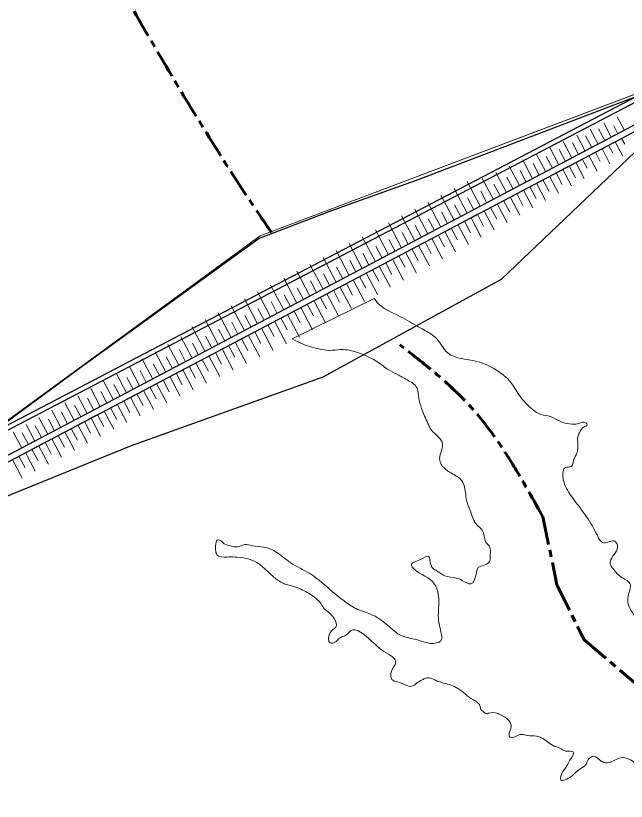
# Model space of a CAD drawing. Extents: x 553962 to 842807, y 8883888 to 9032388.
# Drawn here: x 574617 to 577202, y 8986079 to 8989407 of the extents above; entities that cross this region are included whole.
import ezdxf

# ---------------------------------------------------------------- set-up
doc = ezdxf.new("R2010")
doc.units = 0
doc.header["$LTSCALE"] = 20
doc.linetypes.add('LONG_DASH_SHORT_DASH', pattern=[9.9, 6, -1.2, 1.5, -1.2])
for name, color, linetype, lineweight in [('25', 7, 'Continuous', 13), ('63', 7, 'Continuous', 13), ('7', 7, 'LONG_DASH_SHORT_DASH', 60)]:
    doc.layers.add(name, color=color, linetype=linetype, lineweight=lineweight)

msp = doc.modelspace()

# ---------------------------------------------------------------- linework, layer by layer
at = {"layer": '25', "lineweight": 25}
for p, q in [((577877.66, 8989395.62), (573616.55, 8987168.43)), ((573625.32, 8987151.65), (577886.43, 8989378.84))]:
    msp.add_line(p, q, dxfattribs=at)
at = {"layer": '25'}
for p, q in [((578012.67, 8989366.75), (575651.35, 8988475.15)), ((576135.22, 8988209.51), (575788.08, 8988037.49))]:
    msp.add_line(p, q, dxfattribs=at)
for points in [[(573946.43, 8987228.84), (575651.35, 8988475.15), (578012.67, 8989366.75), (578009.45, 8989418.29)], [(576089.47, 8987970.99), (576313.66, 8988093.75), (576089.47, 8987970.99)]]:
    msp.add_lwpolyline(points, dxfattribs=at)
at = {"layer": '25', "lineweight": 25}
for points in [[(578012.86, 8989352.92), (577186.99, 8989042.72), (576323.97, 8988712.71), (575950.1, 8988578.72), (575647.45, 8988463.86), (575187.8, 8988130.1), (574877.17, 8987905.33), (574268.57, 8987457.15), (573883.96, 8987175.64)], [(573895.35, 8987154.03), (574263.93, 8987244.66), (575107.42, 8987586.96), (575919.33, 8987877.83), (576674.26, 8988291.2), (577269.11, 8988857.86), (578024.25, 8989331.31)]]:
    msp.add_lwpolyline(points, dxfattribs=at)
at = {"layer": '25'}
for points in [[(576313.66, 8988093.75), (576236.79, 8988136.89), (576148.03, 8988191.95), (576135.22, 8988209.51)], [(577145.84, 8987117.43), (577156.95, 8987132.55), (577165.34, 8987162.75), (577153.78, 8987180.32), (577107.36, 8987173.89), (577075.38, 8987214.03), (577027.78, 8987293.1), (576995.75, 8987337.01), (576949.56, 8987404.76), (576933.79, 8987455.01), (576944.59, 8987492.76), (576968.4, 8987497.86), (576979.37, 8987523.03), (576992.77, 8987554.51), (576997.22, 8987597.27), (576996.87, 8987622.41), (577004.17, 8987640.03), (577023.94, 8987665.24), (577031.45, 8987667.77), (577036.39, 8987674.08), (577031.24, 8987682.86), (576999.87, 8987679), (576962.17, 8987677.63), (576926.85, 8987686.32), (576881.29, 8987708.82), (576840.94, 8987717.5), (576794, 8987748.79), (576742.9, 8987807.73), (576706.96, 8987861.69), (576677.69, 8987888), (576663.72, 8987898.02), (576567.94, 8987942.72), (576447.65, 8987977.85), (576392.67, 8988045.57), (576345.74, 8988075.61), (576313.66, 8988093.75)], [(575788.08, 8988037.49), (575861.44, 8988005.02), (575900.55, 8987995.08), (575944.63, 8987988.92), (575993.61, 8987992.84), (576032.63, 8987989.19), (576084.4, 8987973), (576089.47, 8987970.99)], [(576089.47, 8987970.99), (576123.61, 8987955.51), (576150.23, 8987939.24), (576194.66, 8987907.94), (576233.93, 8987886.69), (576274.46, 8987864.18), (576315.14, 8987831.61), (576321.85, 8987800.2), (576348.22, 8987711.01), (576362.48, 8987679.62), (576376.68, 8987652), (576404.72, 8987624.42), (576423.99, 8987594.31), (576424.18, 8987580.48), (576412.19, 8987537.69), (576415.03, 8987513.82), (576429.15, 8987492.48), (576462.17, 8987468.69), (576506.61, 8987436.14), (576522.47, 8987379.61), (576527.97, 8987345.68), (576543.62, 8987304.23), (576569.5, 8987250.25), (576592.44, 8987227.68), (576608.21, 8987177.44), (576624.86, 8987154.86), (576626.53, 8987124.69), (576623.18, 8987094.5), (576600.75, 8987079.35), (576575.75, 8987069.22), (576566.09, 8987040.27), (576544.01, 8986999.97), (576507.35, 8987014.95), (576482.07, 8987024.94), (576434.16, 8987034.85), (576399.94, 8987054.87), (576383.45, 8987066.13), (576371.77, 8987092.5), (576366.43, 8987115.12), (576331.39, 8987103.7), (576292.76, 8987078.44), (576301.73, 8987065.89), (576390.64, 8986999.52), (576406.33, 8986955.56), (576407.23, 8986890.18), (576407.88, 8986842.41), (576415.96, 8986803.46), (576418.64, 8986790.89), (576419.04, 8986761.98), (576405.35, 8986751.88), (576355.06, 8986751.73), (576312.15, 8986764.18), (576243.99, 8986784.09), (576210.98, 8986807.88), (576158.85, 8986850.47), (576117.06, 8986872.98), (576057.66, 8986895.43), (576005.66, 8986929.23), (575959.9, 8986965.55), (575864.57, 8987041.96), (575779.67, 8987090.74), (575722.51, 8987133.32), (575666.89, 8987155.79), (575619.03, 8987161.93), (575586.28, 8987166.86), (575554.99, 8987156.71), (575531.05, 8987160.41), (575499.49, 8987170.38), (575480.42, 8987185.41), (575470.37, 8987185.38), (575465.46, 8987176.56), (575463.38, 8987145.12), (575468.7, 8987123.77), (575511.58, 8987113.83), (575544.26, 8987113.93), (575593.38, 8987107.79), (575637.62, 8987090.32), (575730.45, 8987012.65), (575749.45, 8987002.64), (575767.13, 8986996.41), (575793.63, 8986988.95), (575811.32, 8986982.71), (575863.22, 8986956.46), (575910.3, 8986915.11), (575923.17, 8986893.78)], [(579273.63, 8985691.71), (579262.62, 8985760.83), (579270.44, 8985832.52), (579275.18, 8985853.9), (579250.57, 8985814.86), (579184.74, 8985756.83), (579106.93, 8985746.54), (579036.12, 8985776.5), (578994.5, 8985786.44), (578962.05, 8985768.74), (578903.67, 8985717.02), (578869.77, 8985714.4), (578797.9, 8985729.28), (578742.42, 8985741.68), (578714.49, 8985761.72), (578707.57, 8985808.22), (578707.14, 8985839.65), (578702.83, 8985878.61), (578696.2, 8985903.73), (578709.79, 8985921.38), (578732.33, 8985927.73), (578766.67, 8985898.91), (578818.98, 8985842.49), (578840.54, 8985828.73), (578865.65, 8985831.32), (578882.94, 8985854), (578833.12, 8985911.68), (578787.25, 8985956.81), (578761.66, 8985989.42), (578753.67, 8986022.09), (578752.03, 8986049.74), (578760.54, 8986071.14), (578775.38, 8986088.79), (578774.06, 8986093.81), (578747.64, 8986094.99), (578707.52, 8986087.33), (578709, 8986070.99), (578678.45, 8986098.56), (578594.76, 8986151.12), (578625.58, 8986195.21), (578618.95, 8986220.34), (578556.06, 8986222.67), (578525.67, 8986238.92), (578514.08, 8986259), (578507.41, 8986286.64), (578469.8, 8986278.99), (578348.55, 8986320.12), (578316, 8986309.96), (578261.93, 8986311.06), (578227.66, 8986334.85), (578211.79, 8986392.63), (578200.04, 8986424.03), (578182.15, 8986445.35), (578162.07, 8986442.78), (578137.39, 8986408.76), (578076.55, 8986445.04), (578015.76, 8986477.55), (577903.12, 8986532.53), (577871.49, 8986547.52), (577847.27, 8986571.34), (577798.16, 8986577.48), (577769.09, 8986588.71), (577762.64, 8986601.26), (577791.08, 8986635.29), (577830.8, 8986673.13), (577847.93, 8986707.13), (577881.27, 8986751.23), (577915.61, 8986814.2), (577920.48, 8986825.53), (577912.82, 8986834.31), (577832.11, 8986761.14), (577791.21, 8986718.27), (577750.19, 8986684.21), (577700.47, 8986642.57), (577655.4, 8986628.61), (577607.24, 8986657.38), (577600.66, 8986678.73), (577572.88, 8986687.45), (577531.46, 8986682.3), (577497.51, 8986683.46), (577417.98, 8986707.11), (577317.79, 8986770.93), (577294.82, 8986796.01), (577260.43, 8986828.6), (577233.46, 8986870.01), (577208.63, 8986939.08), (577217.83, 8987001.97), (577178.46, 8987030.77), (577145.29, 8987065.88), (577133.7, 8987085.96), (577145.84, 8987117.43)], [(575923.17, 8986893.78), (575963.91, 8986856.18), (575971.99, 8986817.23), (575957.07, 8986804.61), (575947.21, 8986790.75), (575941.3, 8986763.07), (575947.76, 8986750.52), (575959.09, 8986749.3), (575971.59, 8986754.36), (575980.27, 8986763.19), (575997.7, 8986775.81), (576001.45, 8986777.08), (576012.71, 8986780.89), (576035.07, 8986801.07), (576122.39, 8986758.58), (576194.82, 8986702.22), (576212.58, 8986690.96), (576225.46, 8986668.37), (576218.17, 8986649.48), (576204.88, 8986610.47), (576210.11, 8986595.4), (576227.83, 8986586.65), (576266.99, 8986572.94), (576280.91, 8986566.69), (576303.49, 8986570.53), (576315.92, 8986580.62), (576338.38, 8986593.26), (576352.1, 8986600.85), (576405.09, 8986587.18), (576429.08, 8986579.7), (576489.73, 8986557.25), (576553.24, 8986509.66), (576569.7, 8986500.91), (576585.16, 8986473.3), (576585.18, 8986472.04), (576599.22, 8986457), (576610.63, 8986449.49), (576619.4, 8986452.03), (576654.6, 8986452.13), (576664.71, 8986448.39), (576714.37, 8986402.02), (576708.5, 8986371.83), (576708.79, 8986350.45), (576730.15, 8986351.77), (576752.64, 8986361.9), (576784.12, 8986358.22), (576821.88, 8986354.56), (576842.08, 8986348.33), (576896.62, 8986313.29), (576920.62, 8986304.56), (576944.68, 8986292.06), (576977.42, 8986288.39), (576964.07, 8986253.14), (576946.88, 8986222.92), (576924.81, 8986182.62), (576926.27, 8986167.54), (576942.58, 8986170.1), (576968.79, 8986184.01), (577006.07, 8986215.55), (577033.42, 8986238.26), (577037.05, 8986248.33), (577063.16, 8986269.78), (577096.12, 8986249.76), (577113.82, 8986242.27), (577181.41, 8986263.85), (577262.42, 8986223.85), (577313.08, 8986196.34), (577412.55, 8986185.32), (577449.27, 8986166.57), (577483.6, 8986137.76), (577520.78, 8986085.06), (577538, 8986020.99), (577550.69, 8986012.23), (577598.4, 8986017.4), (577639.83, 8986021.3), (577660.2, 8986002.5), (577717.08, 8985980.04), (577771.58, 8985947.51), (577830.93, 8985928.83), (577867.71, 8985905.05), (577884.43, 8985877.44), (577883.74, 8985835.94), (577886.89, 8985789.43), (577917.63, 8985748.04), (577926.55, 8985739.26), (577963.92, 8985672.74), (577986.96, 8985642.63), (578015.17, 8985602.48), (578024.61, 8985555.99), (578026.33, 8985522.05), (578017.8, 8985501.91)]]:
    msp.add_spline(points, degree=3, dxfattribs=at)
at = {"layer": '63', "lineweight": 25}
for p, q in [((578012.86, 8989352.92), (573883.96, 8987175.64)), ((573895.35, 8987154.03), (578024.25, 8989331.31))]:
    msp.add_line(p, q, dxfattribs=at)
at = {"layer": '63'}
for p, q in [((577194.4, 8988921.32), (577164.04, 8988978.89)), ((577138.91, 8988892.06), (577106.91, 8988952.73)), ((577167.08, 8988906.92), (577149.46, 8988940.34)), ((577236.03, 8988943.28), (577180.55, 8988914.02)), ((577027.93, 8988833.54), (576992.67, 8988900.42)), ((577056.11, 8988848.4), (577029.86, 8988898.17)), ((577083.42, 8988862.8), (577049.79, 8988926.57)), ((577111.59, 8988877.66), (577085.35, 8988927.43)), ((577180.54, 8988914.02), (577125.06, 8988884.76)), ((577169.13, 8988880.38), (577224.61, 8988909.64)), ((576972.44, 8988804.28), (576935.54, 8988874.26)), ((577000.62, 8988819.14), (576974.37, 8988868.91)), ((577125.06, 8988884.76), (577069.58, 8988855.5)), ((577113.64, 8988851.12), (577169.12, 8988880.38)), ((577155.28, 8988873.08), (577187.83, 8988811.35)), ((577182.59, 8988887.48), (577195.94, 8988862.16)), ((576916.96, 8988775.02), (576878.42, 8988848.1)), ((576945.13, 8988789.88), (576918.88, 8988839.65)), ((577069.57, 8988855.5), (577014.09, 8988826.24)), ((577058.15, 8988821.86), (577113.63, 8988851.12)), ((577099.79, 8988843.82), (577133.35, 8988780.18)), ((577127.1, 8988858.22), (577144.86, 8988824.56)), ((576861.47, 8988745.76), (576821.3, 8988821.94)), ((576889.64, 8988760.62), (576863.4, 8988810.39)), ((576958.59, 8988796.98), (576903.11, 8988767.72)), ((577014.08, 8988826.24), (576958.6, 8988796.98)), ((577002.67, 8988792.6), (577058.15, 8988821.86)), ((577016.13, 8988799.7), (577036.65, 8988760.78)), ((577044.3, 8988814.56), (577078.87, 8988749)), ((577071.62, 8988828.96), (577092.21, 8988789.91)), ((576750.49, 8988687.24), (576707.05, 8988769.63)), ((576805.98, 8988716.5), (576764.17, 8988795.79)), ((576834.16, 8988731.36), (576807.91, 8988781.13)), ((576903.1, 8988767.72), (576847.63, 8988738.46)), ((576891.69, 8988734.08), (576947.17, 8988763.34)), ((576947.18, 8988763.34), (577002.66, 8988792.6)), ((576960.64, 8988770.44), (576986.89, 8988720.67)), ((576988.81, 8988785.3), (577024.39, 8988717.83)), ((576695.01, 8988657.98), (576649.92, 8988743.47)), ((576778.67, 8988702.1), (576752.42, 8988751.87)), ((576847.62, 8988738.45), (576792.14, 8988709.2)), ((576836.2, 8988704.82), (576891.68, 8988734.08)), ((576905.15, 8988741.18), (576931.4, 8988691.41)), ((576933.33, 8988756.04), (576969.91, 8988686.66)), ((576584.03, 8988599.46), (576528.46, 8988704.85)), ((576639.52, 8988628.72), (576592.8, 8988717.31)), ((576723.18, 8988672.84), (576696.93, 8988722.61)), ((576792.13, 8988709.19), (576736.65, 8988679.94)), ((576780.72, 8988675.56), (576836.19, 8988704.82)), ((576822.35, 8988697.52), (576860.95, 8988624.31)), ((576849.66, 8988711.92), (576875.91, 8988662.15)), ((576877.84, 8988726.78), (576915.43, 8988655.48)), ((576528.54, 8988570.2), (576472.97, 8988675.59)), ((576612.2, 8988614.32), (576585.96, 8988664.09)), ((576667.69, 8988643.58), (576641.44, 8988693.35)), ((576736.64, 8988679.93), (576681.16, 8988650.68)), ((576725.23, 8988646.3), (576780.71, 8988675.56)), ((576766.86, 8988668.26), (576806.48, 8988593.14)), ((576794.18, 8988682.66), (576820.42, 8988632.89)), ((576473.05, 8988540.94), (576417.48, 8988646.33)), ((576556.72, 8988585.06), (576530.47, 8988634.83)), ((576681.15, 8988650.67), (576625.67, 8988621.42)), ((576669.74, 8988617.04), (576725.22, 8988646.3)), ((576711.37, 8988639), (576752, 8988561.97)), ((576738.69, 8988653.4), (576764.94, 8988603.63)), ((576417.57, 8988511.68), (576361.99, 8988617.07)), ((576501.23, 8988555.8), (576474.98, 8988605.57)), ((576625.67, 8988621.41), (576570.19, 8988592.16)), ((576614.25, 8988587.78), (576669.73, 8988617.04)), ((576655.89, 8988609.74), (576697.52, 8988530.79)), ((576683.2, 8988624.14), (576709.45, 8988574.36)), ((576362.08, 8988482.42), (576306.5, 8988587.81)), ((576445.74, 8988526.54), (576419.49, 8988576.31)), ((576570.18, 8988592.15), (576514.7, 8988562.9)), ((576558.76, 8988558.52), (576614.24, 8988587.78)), ((576572.23, 8988565.62), (576598.47, 8988515.84)), ((576600.4, 8988580.48), (576643.04, 8988499.62)), ((576627.71, 8988594.88), (576653.96, 8988545.1)), ((576306.59, 8988453.16), (576251.02, 8988558.55)), ((576390.25, 8988497.28), (576364, 8988547.05)), ((576459.2, 8988533.63), (576403.72, 8988504.38)), ((576514.69, 8988562.89), (576459.21, 8988533.64)), ((576503.28, 8988529.26), (576558.76, 8988558.52)), ((576516.74, 8988536.36), (576542.99, 8988486.58)), ((576544.91, 8988551.22), (576588.56, 8988468.45)), ((576195.62, 8988394.64), (576140.04, 8988500.03)), ((576251.1, 8988423.9), (576195.53, 8988529.29)), ((576334.77, 8988468.01), (576308.52, 8988517.79)), ((576403.71, 8988504.37), (576348.24, 8988475.12)), ((576392.3, 8988470.74), (576447.78, 8988500)), ((576447.79, 8988500), (576503.27, 8988529.26)), ((576461.25, 8988507.1), (576487.5, 8988457.32)), ((576489.42, 8988521.96), (576533.95, 8988437.52)), ((576140.13, 8988365.38), (576084.55, 8988470.77)), ((576279.28, 8988438.75), (576253.03, 8988488.53)), ((576348.23, 8988475.11), (576292.75, 8988445.86)), ((576336.81, 8988441.48), (576392.29, 8988470.74)), ((576405.76, 8988477.84), (576432.01, 8988428.06)), ((576433.94, 8988492.7), (576478.92, 8988407.39)), ((576084.64, 8988336.12), (576029.07, 8988441.51)), ((576223.79, 8988409.49), (576197.54, 8988459.27)), ((576292.74, 8988445.85), (576237.26, 8988416.6)), ((576281.33, 8988412.22), (576336.8, 8988441.48)), ((576322.96, 8988434.18), (576368.87, 8988347.12)), ((576350.27, 8988448.58), (576376.52, 8988398.8)), ((576378.45, 8988463.44), (576423.89, 8988377.25)), ((576029.15, 8988306.86), (575973.58, 8988412.25)), ((576112.81, 8988350.97), (576086.57, 8988400.75)), ((576168.3, 8988380.23), (576142.05, 8988430.01)), ((576237.25, 8988416.59), (576181.77, 8988387.34)), ((576225.84, 8988382.96), (576281.32, 8988412.22)), ((576267.47, 8988404.92), (576313.84, 8988316.99)), ((576294.79, 8988419.32), (576321.03, 8988369.54)), ((575973.66, 8988277.6), (575918.09, 8988382.99)), ((576057.33, 8988321.71), (576031.08, 8988371.49)), ((576181.76, 8988387.33), (576126.28, 8988358.08)), ((576170.35, 8988353.7), (576225.83, 8988382.96)), ((576211.98, 8988375.66), (576258.81, 8988286.86)), ((576239.3, 8988390.06), (576265.55, 8988340.28)), ((575918.18, 8988248.34), (575862.6, 8988353.73)), ((576001.84, 8988292.45), (575975.59, 8988342.23)), ((576126.28, 8988358.07), (576070.8, 8988328.82)), ((576114.86, 8988324.44), (576170.34, 8988353.7)), ((576128.32, 8988331.54), (576154.57, 8988281.76)), ((576156.5, 8988346.4), (576203.78, 8988256.73)), ((576183.81, 8988360.8), (576210.06, 8988311.02)), ((575862.69, 8988219.08), (575807.11, 8988324.47)), ((575946.35, 8988263.19), (575920.1, 8988312.97)), ((576015.3, 8988299.55), (575959.82, 8988270.3)), ((576070.79, 8988328.81), (576015.31, 8988299.56)), ((576059.37, 8988295.18), (576114.85, 8988324.44)), ((576072.83, 8988302.28), (576099.08, 8988252.5)), ((576101.01, 8988317.14), (576148.75, 8988226.6)), ((575751.71, 8988160.56), (575696.14, 8988265.94)), ((575807.2, 8988189.82), (575751.63, 8988295.2)), ((575890.86, 8988233.93), (575864.61, 8988283.71)), ((575959.81, 8988270.29), (575904.33, 8988241.04)), ((575948.4, 8988236.66), (576003.88, 8988265.92)), ((576003.89, 8988265.92), (576059.37, 8988295.18)), ((576017.35, 8988273.02), (576043.6, 8988223.24)), ((576045.52, 8988287.88), (576093.72, 8988196.47)), ((575696.23, 8988131.3), (575640.65, 8988236.68)), ((575835.38, 8988204.67), (575809.13, 8988254.45)), ((575904.32, 8988241.03), (575848.85, 8988211.78)), ((575892.91, 8988207.4), (575948.39, 8988236.66)), ((575961.86, 8988243.76), (575988.11, 8988193.98)), ((575990.03, 8988258.62), (576038.7, 8988166.33)), ((575640.74, 8988102.04), (575585.16, 8988207.42)), ((575779.89, 8988175.41), (575753.64, 8988225.19)), ((575848.84, 8988211.77), (575793.36, 8988182.52)), ((575837.42, 8988178.14), (575892.9, 8988207.4)), ((575879.06, 8988200.1), (575928.64, 8988106.07)), ((575906.37, 8988214.5), (575932.62, 8988164.72)), ((575934.55, 8988229.36), (575983.67, 8988136.2)), ((575585.25, 8988072.78), (575529.68, 8988178.16)), ((575668.91, 8988116.89), (575642.66, 8988166.67)), ((575724.4, 8988146.15), (575698.15, 8988195.93)), ((575793.35, 8988182.51), (575737.87, 8988153.26)), ((575781.93, 8988148.88), (575837.41, 8988178.14)), ((575823.57, 8988170.84), (575873.61, 8988075.94)), ((575850.88, 8988185.24), (575877.13, 8988135.46)), ((575529.76, 8988043.52), (575474.19, 8988148.9)), ((575613.42, 8988087.63), (575587.18, 8988137.41)), ((575737.86, 8988153.25), (575682.38, 8988124)), ((575726.45, 8988119.62), (575781.93, 8988148.88)), ((575768.08, 8988141.58), (575818.58, 8988045.81)), ((575795.4, 8988155.98), (575821.64, 8988106.2)), ((575474.27, 8988014.26), (575418.7, 8988119.64)), ((575557.94, 8988058.37), (575531.69, 8988108.15)), ((575682.37, 8988123.99), (575626.89, 8988094.74)), ((575670.96, 8988090.36), (575726.44, 8988119.62)), ((575712.59, 8988112.31), (575762.9, 8988016.91)), ((575739.91, 8988126.72), (575766.16, 8988076.94)), ((575418.79, 8987985), (575363.21, 8988090.38)), ((575502.45, 8988029.11), (575476.2, 8988078.89)), ((575571.4, 8988065.47), (575515.92, 8988036.22)), ((575626.89, 8988094.73), (575571.41, 8988065.48)), ((575615.47, 8988061.1), (575670.95, 8988090.36)), ((575628.93, 8988068.2), (575655.18, 8988018.42)), ((575657.11, 8988083.05), (575706.61, 8987989.18)), ((575684.42, 8988097.46), (575710.67, 8988047.68)), ((575363.3, 8987955.73), (575315.63, 8988046.14)), ((575446.96, 8987999.85), (575420.71, 8988049.63)), ((575515.91, 8988036.21), (575460.43, 8988006.95)), ((575504.5, 8988002.58), (575559.98, 8988031.83)), ((575559.98, 8988031.84), (575615.46, 8988061.09)), ((575573.44, 8988038.94), (575599.69, 8987989.16)), ((575601.62, 8988053.79), (575650.31, 8987961.45)), ((575307.81, 8987926.47), (575261.22, 8988014.84)), ((575391.47, 8987970.59), (575365.22, 8988020.37)), ((575460.42, 8988006.95), (575404.94, 8987977.69)), ((575449.01, 8987973.32), (575504.49, 8988002.57)), ((575517.96, 8988009.68), (575544.21, 8987959.9)), ((575546.13, 8988024.53), (575594.02, 8987933.72)), ((575252.32, 8987897.21), (575206.81, 8987983.53)), ((575335.99, 8987941.33), (575309.74, 8987991.11)), ((575404.93, 8987977.69), (575349.46, 8987948.43)), ((575393.52, 8987944.06), (575449, 8987973.31)), ((575435.16, 8987966.01), (575481.43, 8987878.25)), ((575462.47, 8987980.42), (575488.72, 8987930.64)), ((575490.64, 8987995.27), (575537.73, 8987905.99)), ((575196.84, 8987867.95), (575152.39, 8987952.23)), ((575225.01, 8987882.81), (575198.76, 8987932.59)), ((575280.5, 8987912.07), (575254.25, 8987961.85)), ((575349.45, 8987948.43), (575293.97, 8987919.17)), ((575338.03, 8987914.8), (575393.51, 8987944.05)), ((575379.67, 8987936.75), (575425.14, 8987850.52)), ((575406.98, 8987951.16), (575433.23, 8987901.38)), ((575141.35, 8987838.69), (575097.98, 8987920.93)), ((575169.52, 8987853.55), (575143.27, 8987903.33)), ((575293.96, 8987919.17), (575238.48, 8987889.91)), ((575282.54, 8987885.54), (575338.02, 8987914.79)), ((575324.18, 8987907.49), (575368.85, 8987822.79)), ((575351.49, 8987921.9), (575377.74, 8987872.12)), ((575085.86, 8987809.43), (575043.57, 8987889.62)), ((575114.03, 8987824.29), (575087.79, 8987874.07)), ((575238.47, 8987889.91), (575182.99, 8987860.65)), ((575227.06, 8987856.28), (575282.54, 8987885.53)), ((575268.69, 8987878.23), (575312.55, 8987795.06)), ((575296.01, 8987892.64), (575322.25, 8987842.86)), ((575030.37, 8987780.17), (574989.16, 8987858.32)), ((575058.55, 8987795.03), (575032.3, 8987844.81)), ((575127.5, 8987831.39), (575072.02, 8987802.13)), ((575182.98, 8987860.65), (575127.5, 8987831.39)), ((575171.57, 8987827.02), (575227.05, 8987856.27)), ((575185.03, 8987834.12), (575211.28, 8987784.34)), ((575213.2, 8987848.97), (575256.26, 8987767.32)), ((575240.52, 8987863.38), (575266.77, 8987813.6)), ((574974.88, 8987750.91), (574934.55, 8987827.39)), ((575003.06, 8987765.77), (574976.81, 8987815.55)), ((575072.01, 8987802.13), (575016.53, 8987772.87)), ((575116.08, 8987797.76), (575171.56, 8987827.01)), ((575129.54, 8987804.86), (575155.79, 8987755.08)), ((575157.72, 8987819.71), (575199.97, 8987739.59)), ((574863.91, 8987692.39), (574824.87, 8987766.42)), ((574919.4, 8987721.65), (574879.71, 8987796.91)), ((574947.57, 8987736.51), (574921.32, 8987786.29)), ((575016.52, 8987772.87), (574961.04, 8987743.61)), ((575005.11, 8987739.24), (575060.58, 8987768.49)), ((575060.59, 8987768.5), (575116.07, 8987797.75)), ((575074.05, 8987775.6), (575100.3, 8987725.82)), ((575102.23, 8987790.45), (575143.67, 8987711.86)), ((574808.42, 8987663.13), (574770.03, 8987735.93)), ((574892.08, 8987707.25), (574865.83, 8987757.03)), ((574961.03, 8987743.61), (574905.55, 8987714.35)), ((574949.62, 8987709.98), (575005.1, 8987739.23)), ((574991.25, 8987731.93), (575031.59, 8987655.43)), ((575018.57, 8987746.34), (575044.82, 8987696.56)), ((575046.74, 8987761.19), (575087.38, 8987684.13)), ((574752.93, 8987633.87), (574715.19, 8987705.44)), ((574781.11, 8987648.73), (574754.86, 8987698.51)), ((574836.6, 8987677.99), (574810.35, 8987727.77)), ((574905.54, 8987714.35), (574850.06, 8987685.09)), ((574894.13, 8987680.72), (574949.61, 8987709.97)), ((574935.77, 8987702.67), (574976.28, 8987625.83)), ((574963.08, 8987717.08), (574989.33, 8987667.3)), ((574697.45, 8987604.61), (574660.35, 8987674.96)), ((574725.62, 8987619.47), (574699.37, 8987669.25)), ((574850.06, 8987685.09), (574794.58, 8987655.83)), ((574838.64, 8987651.46), (574894.12, 8987680.71)), ((574880.28, 8987673.41), (574920.97, 8987596.24)), ((574907.59, 8987687.82), (574933.84, 8987638.04)), ((574641.96, 8987575.35), (574605.51, 8987644.47)), ((574670.13, 8987590.21), (574643.88, 8987639.99)), ((574794.57, 8987655.83), (574739.09, 8987626.57)), ((574783.15, 8987622.2), (574838.63, 8987651.45)), ((574824.79, 8987644.15), (574865.66, 8987566.64)), ((574852.1, 8987658.56), (574878.35, 8987608.78)), ((574739.08, 8987626.57), (574683.6, 8987597.31)), ((574727.67, 8987592.94), (574783.15, 8987622.19)), ((574741.13, 8987600.03), (574767.38, 8987550.26)), ((574769.3, 8987614.89), (574810.35, 8987537.05)), ((574796.62, 8987629.3), (574822.86, 8987579.52)), ((574628.11, 8987568.05), (574572.63, 8987538.79)), ((574683.59, 8987597.31), (574628.11, 8987568.05)), ((574672.18, 8987563.68), (574727.66, 8987592.93)), ((574685.64, 8987570.77), (574711.89, 8987521)), ((574713.81, 8987585.63), (574755.04, 8987507.45)), ((574616.69, 8987534.42), (574672.17, 8987563.67)), ((574630.15, 8987541.51), (574656.4, 8987491.74)), ((574658.33, 8987556.37), (574699.73, 8987477.85)), ((574602.84, 8987527.11), (574644.42, 8987448.26))]:
    msp.add_line(p, q, dxfattribs=at)
at = {"layer": '7'}
msp.add_lwpolyline([(576848.84, 8987284.66), (576909.04, 8986996.64), (577023.94, 8986762.41), (577426.06, 8986423.19), (577640.51, 8986414.61), (578148.93, 8986100.56)], dxfattribs=at)
for points in [[(574922.05, 8989769.73), (575604.93, 8988629.15), (575699.94, 8988488.24)], [(576848.84, 8987284.66), (576530.88, 8987764), (576243.6, 8988012.68)], [(578148.93, 8986100.56), (578588.39, 8985259.23), (578387.13, 8984670.83), (577761.26, 8984372.43), (576742.9, 8984054.84), (576047.21, 8983814.88), (575896.33, 8983061.57), (576017.86, 8982051.58), (576505.42, 8981680.25), (577877.53, 8981304.85), (578797.78, 8980419.08)]]:
    msp.add_spline(points, degree=3, dxfattribs=at)

doc.saveas('drawing.dxf')
